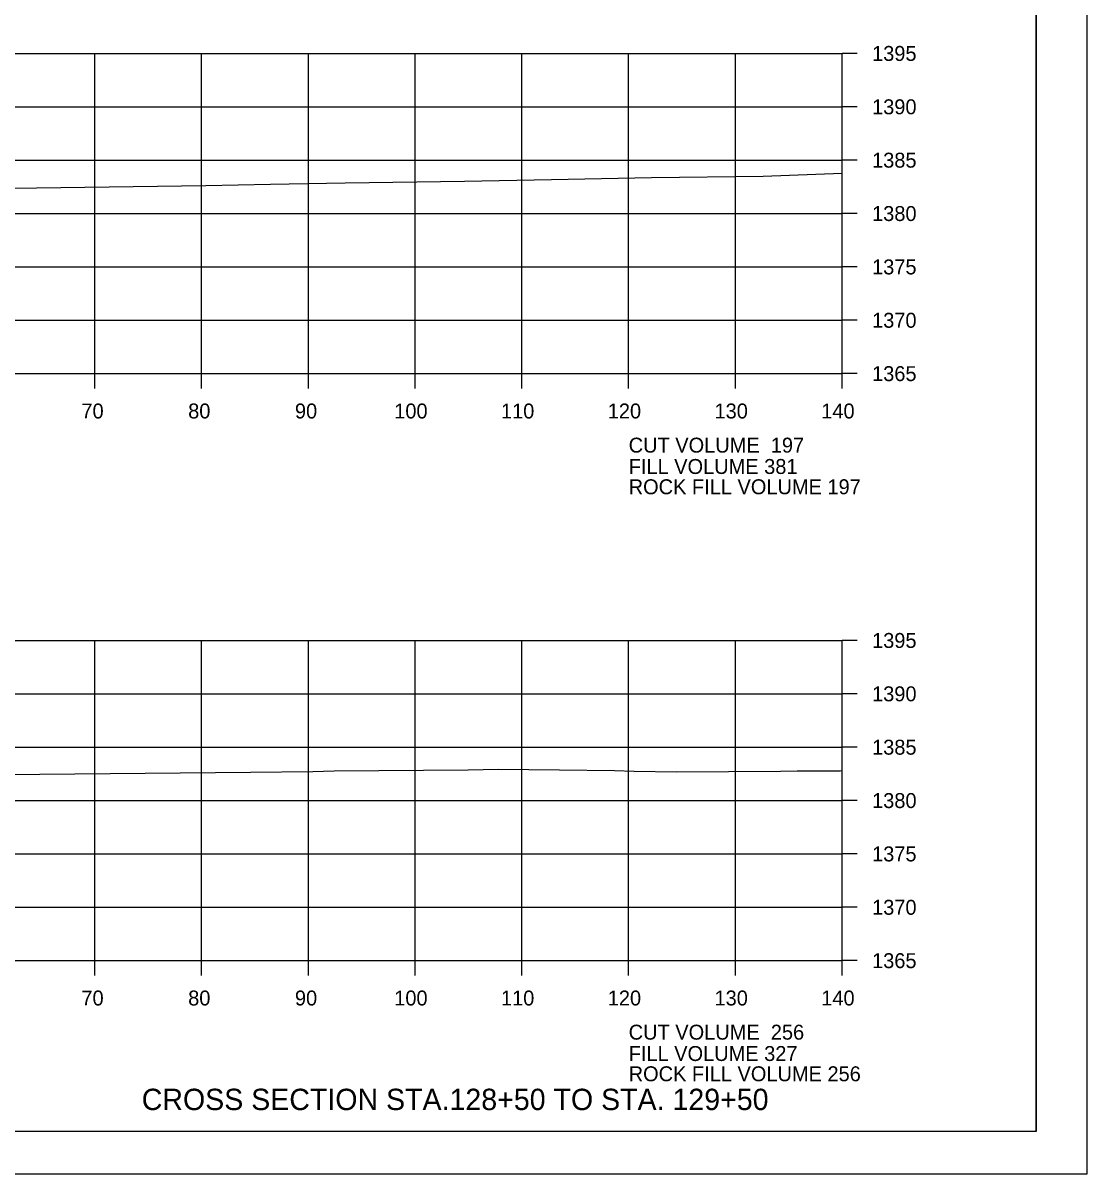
# Model space of a CAD drawing. Extents: x 1374311 to 1383814, y 384102 to 406278.
# Drawn here: x 1381691.9 to 1381791.6, y 387098 to 387205.8 of the extents above; entities that cross this region are included whole.
import ezdxf

# ---------------------------------------------------------------- set-up
doc = ezdxf.new("R2010")
doc.units = 0
for name, color, linetype in [('R_Axis', 7, 'Continuous'), ('R_Axis Annot', 7, 'Continuous'), ('R_Border', 7, 'Continuous'), ('R_Draft', 7, 'Continuous'), ('R_Exist Surface', 7, 'Continuous'), ('R_Grid', 7, 'Continuous'), ('R_No Plot', 7, 'Continuous')]:
    doc.layers.add(name, color=color, linetype=linetype)

msp = doc.modelspace()

# ---------------------------------------------------------------- linework, layer by layer
at = {"layer": 'R_Axis'}
for p, q in [((1381768.66, 387172.98), (1381768.66, 387202.98)), ((1381770.06, 387202.98), (1381768.66, 387202.98)), ((1381770.06, 387197.98), (1381768.66, 387197.98)), ((1381770.06, 387192.98), (1381768.66, 387192.98)), ((1381770.06, 387187.98), (1381768.66, 387187.98)), ((1381770.06, 387182.98), (1381768.66, 387182.98)), ((1381770.06, 387177.98), (1381768.66, 387177.98)), ((1381488.66, 387172.98), (1381768.66, 387172.98)), ((1381698.66, 387171.58), (1381698.66, 387172.98)), ((1381708.66, 387171.58), (1381708.66, 387172.98)), ((1381718.66, 387171.58), (1381718.66, 387172.98)), ((1381728.66, 387171.58), (1381728.66, 387172.98)), ((1381738.66, 387171.58), (1381738.66, 387172.98)), ((1381748.66, 387171.58), (1381748.66, 387172.98)), ((1381758.66, 387171.58), (1381758.66, 387172.98)), ((1381768.66, 387171.58), (1381768.66, 387172.98)), ((1381770.06, 387172.98), (1381768.66, 387172.98)), ((1381768.66, 387117.98), (1381768.66, 387147.98)), ((1381770.06, 387147.98), (1381768.66, 387147.98)), ((1381770.06, 387142.98), (1381768.66, 387142.98)), ((1381770.06, 387137.98), (1381768.66, 387137.98)), ((1381770.06, 387132.98), (1381768.66, 387132.98)), ((1381770.06, 387127.98), (1381768.66, 387127.98)), ((1381770.06, 387122.98), (1381768.66, 387122.98)), ((1381488.66, 387117.98), (1381768.66, 387117.98)), ((1381698.66, 387116.58), (1381698.66, 387117.98)), ((1381708.66, 387116.58), (1381708.66, 387117.98)), ((1381718.66, 387116.58), (1381718.66, 387117.98)), ((1381728.66, 387116.58), (1381728.66, 387117.98)), ((1381738.66, 387116.58), (1381738.66, 387117.98)), ((1381748.66, 387116.58), (1381748.66, 387117.98)), ((1381758.66, 387116.58), (1381758.66, 387117.98)), ((1381768.66, 387116.58), (1381768.66, 387117.98)), ((1381770.06, 387117.98), (1381768.66, 387117.98))]:
    msp.add_line(p, q, dxfattribs=at)
at = {"layer": 'R_Border'}
for q in [(1381786.84, 387307.44), (1381470.66, 387101.98)]:
    msp.add_line((1381786.84, 387101.98), q, dxfattribs=at)
at = {"layer": 'R_Exist Surface'}
for points in [[(1381550.64, 387186.62), (1381573.79, 387187.22), (1381582.11, 387187.43), (1381624.66, 387188.74), (1381627.06, 387188.81), (1381627.29, 387188.83), (1381629.53, 387188.96), (1381639.24, 387189.56), (1381647.58, 387188.91), (1381648.9, 387189.03), (1381654.07, 387189.54), (1381658.17, 387189.92), (1381669.02, 387190.09), (1381671.06, 387190.11), (1381687.97, 387190.35), (1381693.19, 387190.39), (1381709.06, 387190.61), (1381715.11, 387190.72), (1381722.12, 387190.85), (1381733.27, 387191.02), (1381741.42, 387191.18), (1381750.8, 387191.36), (1381761.27, 387191.48), (1381768.66, 387191.75)], [(1381557.35, 387132.06), (1381580.22, 387132.96), (1381604.86, 387133.51), (1381624.17, 387133.92), (1381631.39, 387134.43), (1381634.9, 387134.69), (1381656.81, 387135.13), (1381668.33, 387135.28), (1381679.5, 387135.33), (1381683.62, 387135.37), (1381713.24, 387135.63), (1381719.09, 387135.71), (1381721.08, 387135.77), (1381733.64, 387135.85), (1381736.45, 387135.92), (1381742.17, 387135.87), (1381747.33, 387135.79), (1381749.19, 387135.72), (1381753.14, 387135.67), (1381762.87, 387135.73), (1381764.44, 387135.75), (1381768.48, 387135.78), (1381768.66, 387135.79)]]:
    msp.add_lwpolyline(points, dxfattribs=at)
at = {"layer": 'R_Grid'}
for p, q in [((1381488.66, 387202.98), (1381768.66, 387202.98)), ((1381698.66, 387172.98), (1381698.66, 387202.98)), ((1381708.66, 387172.98), (1381708.66, 387202.98)), ((1381718.66, 387172.98), (1381718.66, 387202.98)), ((1381728.66, 387172.98), (1381728.66, 387202.98)), ((1381738.66, 387172.98), (1381738.66, 387202.98)), ((1381748.66, 387172.98), (1381748.66, 387202.98)), ((1381758.66, 387172.98), (1381758.66, 387202.98)), ((1381768.66, 387172.98), (1381768.66, 387202.98)), ((1381488.66, 387197.98), (1381768.66, 387197.98)), ((1381488.66, 387192.98), (1381768.66, 387192.98)), ((1381488.66, 387187.98), (1381768.66, 387187.98)), ((1381488.66, 387182.98), (1381768.66, 387182.98)), ((1381488.66, 387177.98), (1381768.66, 387177.98)), ((1381488.66, 387172.98), (1381768.66, 387172.98)), ((1381488.66, 387147.98), (1381768.66, 387147.98)), ((1381698.66, 387117.98), (1381698.66, 387147.98)), ((1381708.66, 387117.98), (1381708.66, 387147.98)), ((1381718.66, 387117.98), (1381718.66, 387147.98)), ((1381728.66, 387117.98), (1381728.66, 387147.98)), ((1381738.66, 387117.98), (1381738.66, 387147.98)), ((1381748.66, 387117.98), (1381748.66, 387147.98)), ((1381758.66, 387117.98), (1381758.66, 387147.98)), ((1381768.66, 387117.98), (1381768.66, 387147.98)), ((1381488.66, 387142.98), (1381768.66, 387142.98)), ((1381488.66, 387137.98), (1381768.66, 387137.98)), ((1381488.66, 387132.98), (1381768.66, 387132.98)), ((1381488.66, 387127.98), (1381768.66, 387127.98)), ((1381488.66, 387122.98), (1381768.66, 387122.98)), ((1381488.66, 387117.98), (1381768.66, 387117.98))]:
    msp.add_line(p, q, dxfattribs=at)
at = {"layer": 'R_No Plot'}
msp.add_line((1381458.26, 387098), (1381791.59, 387098), dxfattribs=at)
for points in [[(1381458.25, 387311.33), (1381791.59, 387311.33), (1381791.59, 387097.99), (1381458.25, 387097.99)], [(1381704.58, 387307.44), (1381704.58, 387297.56), (1381740.31, 387297.56), (1381740.31, 387294.64), (1381763.51, 387294.64), (1381763.51, 387271.42), (1381786.84, 387271.42), (1381786.84, 387101.98), (1381470.66, 387101.98), (1381470.66, 387307.44)]]:
    msp.add_lwpolyline(points, close=True, dxfattribs=at)

# ---------------------------------------------------------------- texts
at = {"layer": 'R_Axis Annot'}
for s, p in [('1395', (1381771.46, 387202.28)), ('1390', (1381771.46, 387197.28)), ('1385', (1381771.46, 387192.28)), ('1380', (1381771.46, 387187.28)), ('1375', (1381771.46, 387182.28)), ('1370', (1381771.46, 387177.28)), ('1365', (1381771.46, 387172.28)), ('70', (1381697.4, 387168.78)), ('80', (1381707.4, 387168.78)), ('90', (1381717.4, 387168.78)), ('100', (1381726.7, 387168.78)), ('110', (1381736.7, 387168.78)), ('120', (1381746.7, 387168.78)), ('130', (1381756.7, 387168.78)), ('140', (1381766.7, 387168.78)), ('CUT VOLUME  197', (1381748.66, 387165.58)), ('FILL VOLUME 381', (1381748.66, 387163.58)), ('ROCK FILL VOLUME 197', (1381748.66, 387161.68)), ('1395', (1381771.46, 387147.28)), ('1390', (1381771.46, 387142.28)), ('1385', (1381771.46, 387137.28)), ('1380', (1381771.46, 387132.28)), ('1375', (1381771.46, 387127.28)), ('1370', (1381771.46, 387122.28)), ('1365', (1381771.46, 387117.28)), ('70', (1381697.4, 387113.78)), ('80', (1381707.4, 387113.78)), ('90', (1381717.4, 387113.78)), ('100', (1381726.7, 387113.78)), ('110', (1381736.7, 387113.78)), ('120', (1381746.7, 387113.78)), ('130', (1381756.7, 387113.78)), ('140', (1381766.7, 387113.78)), ('CUT VOLUME  256', (1381748.66, 387110.58)), ('FILL VOLUME 327', (1381748.66, 387108.58)), ('ROCK FILL VOLUME 256', (1381748.66, 387106.68))]:
    msp.add_text(s, height=1.4, dxfattribs=at).set_placement(p)
at = {"layer": 'R_Draft'}
msp.add_text('CROSS SECTION STA.128+50 TO STA. 129+50', height=2, dxfattribs=at).set_placement((1381703.05, 387103.98))

doc.saveas('drawing.dxf')
